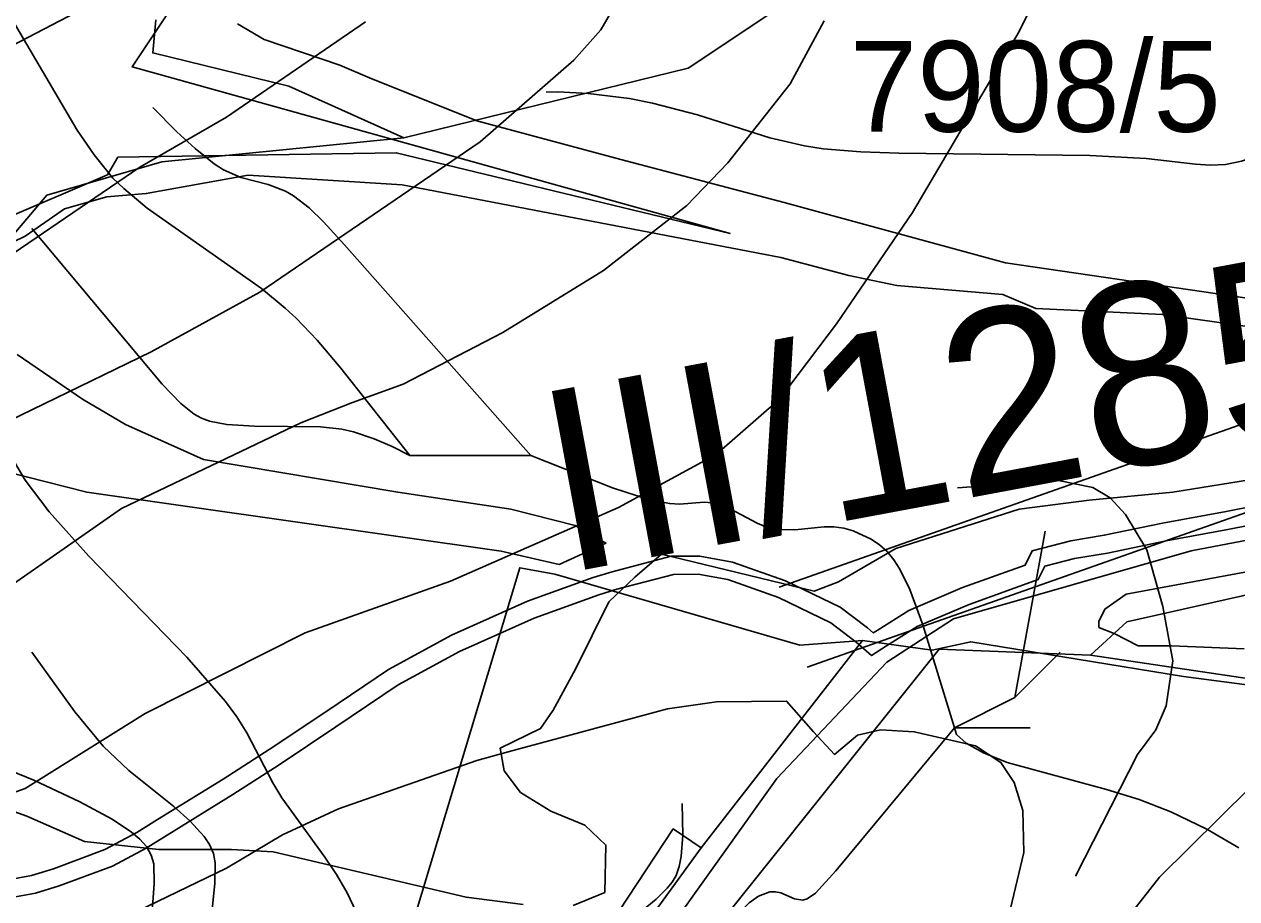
# Model space of a CAD drawing. Extents: x -709584 to -702006, y -1161789 to -1157496.
# Drawn here: x -707390.7 to -707190.3, y -1160790.3 to -1160645.8 of the extents above; entities that cross this region are included whole.
import ezdxf

# ---------------------------------------------------------------- set-up
doc = ezdxf.new("R2010")
doc.units = 0
for name, color, linetype in [('102_obvod PÚ', 7, 'Continuous'), ('110_silnice II. třídy a III. třídy', 7, 'Continuous'), ('111_silnice II. třídy a III. třídy_popis', 7, 'Continuous'), ('120_vrstevnice hlavní', 7, 'Continuous'), ('122_vrstevnice základní', 7, 'Continuous'), ('124_vrstevnice doplňková', 7, 'Continuous'), ('408_BPEJ_linie', 7, 'Continuous'), ('411_akumulovaný odtok', 7, 'Continuous'), ('419_LPIS PB', 7, 'Continuous'), ('419_LPIS PB_kod', 7, 'Continuous'), ('735_OP sítí TI', 7, 'Continuous')]:
    doc.layers.add(name, color=color, linetype=linetype)

msp = doc.modelspace()

# ---------------------------------------------------------------- linework, layer by layer
at = {"layer": '102_obvod PÚ'}
for points in [[(-707349.5, -1160617.62), (-707372.91, -1160652.8), (-707274.07, -1160680.35), (-707329.26, -1160667), (-707375.28, -1160667.72), (-707377, -1160670.64), (-707395.05, -1160678.35), (-707401.69, -1160688.27), (-707438.79, -1160679.42), (-707456.7, -1160668.22), (-707470.9, -1160666.86), (-707502.87, -1160658.01), (-707536.77, -1160666.22), (-707547.69, -1160659.65), (-707564.85, -1160657.55), (-707591.47, -1160647.06), (-707596.43, -1160625.87)], [(-707596.43, -1160625.87), (-707591.47, -1160647.06), (-707564.85, -1160657.55), (-707547.69, -1160659.65), (-707536.77, -1160666.22), (-707502.87, -1160658.01), (-707470.9, -1160666.86), (-707456.7, -1160668.22), (-707438.79, -1160679.42), (-707401.69, -1160688.27), (-707395.05, -1160678.35), (-707377, -1160670.64), (-707375.28, -1160667.72), (-707329.26, -1160667), (-707274.07, -1160680.35), (-707372.91, -1160652.8), (-707349.5, -1160617.62)], [(-706967.13, -1160843.73), (-707054.56, -1160846.24), (-707070.52, -1160774.23), (-707110.93, -1160765.08), (-707199.13, -1160753.56), (-707234.31, -1160747.78), (-707240.69, -1160749.2), (-707252.18, -1160747.56), (-707262.52, -1160748.35), (-707303.06, -1160736.64), (-707308.84, -1160735.57), (-707327.8, -1160798.49), (-707303.36, -1160804.27), (-707293.87, -1160794.5), (-707283.47, -1160778.71), (-707278.83, -1160781.85), (-707299.31, -1160809.97), (-707301.02, -1160813.75), (-707341.56, -1160837.15), (-707370.67, -1160817.96), (-707379.03, -1160849.56), (-707386.91, -1160884.92), (-707401.78, -1160912.97)], [(-707327.8, -1160798.49), (-707308.84, -1160735.57), (-707303.06, -1160736.64), (-707262.52, -1160748.35), (-707252.18, -1160747.56), (-707278.83, -1160781.85), (-707283.47, -1160778.71), (-707293.87, -1160794.5), (-707303.36, -1160804.27), (-707327.8, -1160798.49)]]:
    msp.add_lwpolyline(points, dxfattribs=at)
at = {"layer": '110_silnice II. třídy a III. třídy'}
msp.add_lwpolyline([(-707043.95, -1160605.36), (-707014.87, -1160672.98), (-707028.32, -1160686.05), (-707048.83, -1160698.73), (-707085.42, -1160709.51), (-707112.28, -1160716.49), (-707197.84, -1160732.78), (-707237.17, -1160743.98), (-707248.17, -1160751.17), (-707266.36, -1160770.4), (-707295.62, -1160811.38), (-707336.44, -1160906.07)], dxfattribs=at)
at = {"layer": '120_vrstevnice hlavní'}
for points in [[(-707221.78, -1160637.68), (-707226.27, -1160646.94), (-707243.92, -1160676.88), (-707256.5, -1160695.25), (-707265.9, -1160707.69), (-707276.32, -1160716.8), (-707292.52, -1160725.63), (-707320.29, -1160737.78), (-707344.3, -1160746.31), (-707370.77, -1160759.62), (-707390.58, -1160772.06), (-707399.55, -1160775.24)], [(-707168.27, -1160752.24), (-707203.12, -1160786.67), (-707210.07, -1160795.63), (-707216, -1160804.89), (-707222.07, -1160818.78), (-707227.71, -1160837.29), (-707235.38, -1160869.69), (-707238.13, -1160878.95), (-707245.07, -1160897.46), (-707252.16, -1160911.35), (-707255.05, -1160915.98), (-707277.76, -1160943.75)]]:
    msp.add_lwpolyline(points, dxfattribs=at)
at = {"layer": '122_vrstevnice základní'}
for points in [[(-707288.03, -1160633.92), (-707295.41, -1160646.65), (-707299.89, -1160651.71), (-707315.37, -1160665.16), (-707351.82, -1160690.04), (-707369.76, -1160699.88), (-707405.19, -1160717.09)], [(-707469.56, -1160688.02), (-707444.68, -1160676.3), (-707375.54, -1160640.29)], [(-707665.7, -1160771.19), (-707661.07, -1160766.71), (-707646.75, -1160757.01), (-707628.09, -1160748.33), (-707598.44, -1160737.49), (-707563.29, -1160727.94), (-707551.72, -1160725.34), (-707540.15, -1160723.75), (-707499.65, -1160721.72), (-707473.61, -1160719.41), (-707456.25, -1160716.37), (-707441.79, -1160711.88), (-707425.59, -1160705.38), (-707411.7, -1160697.42), (-707395.07, -1160685.27), (-707371.64, -1160669.36), (-707357.32, -1160661.11), (-707334.32, -1160645.35)], [(-707460.59, -1160761.21), (-707452.78, -1160761.64), (-707441.5, -1160760.92), (-707427.04, -1160757.3), (-707413.15, -1160751.52), (-707403.31, -1160745.73), (-707374.67, -1160725.77), (-707345.02, -1160711.59), (-707336.49, -1160708.27), (-707328.1, -1160705.23), (-707311.61, -1160696.7), (-707294.97, -1160686.43), (-707281.23, -1160675.72), (-707274.44, -1160668.64), (-707264.17, -1160655.62), (-707258.52, -1160645.2)], [(-707227.71, -1160791.87), (-707225.55, -1160782.62), (-707225.69, -1160775.67), (-707227.14, -1160771.04), (-707229.31, -1160767.72), (-707233.5, -1160764.97), (-707243.63, -1160762.66), (-707249.19, -1160762.37), (-707253.03, -1160763.23), (-707256.79, -1160766.42), (-707260.26, -1160762.66), (-707264.74, -1160757.59), (-707276.32, -1160757.74), (-707284.42, -1160758.89), (-707310.74, -1160765.98), (-707315.95, -1160767.43), (-707338.8, -1160775.38), (-707348.06, -1160779.72), (-707357.32, -1160785.22), (-707373.52, -1160793.03)]]:
    msp.add_lwpolyline(points, dxfattribs=at)
at = {"layer": '124_vrstevnice doplňková'}
msp.add_lwpolyline([(-707236.46, -1160722.37), (-707219.82, -1160721.15), (-707214.12, -1160722.3), (-707211.27, -1160724.03), (-707208.71, -1160726.75), (-707205.18, -1160732.62), (-707202.54, -1160741.96), (-707200.9, -1160750.97), (-707201.99, -1160758.4), (-707203.7, -1160762.37), (-707206.74, -1160766.42), (-707217.01, -1160786.52)], dxfattribs=at)
at = {"layer": '408_BPEJ_linie'}
for points in [[(-707328, -1160664.5), (-707281, -1160653), (-707252.5, -1160634), (-707240.5, -1160618), (-707238, -1160612), (-707219, -1160568), (-707209, -1160529.5), (-707209, -1160498), (-707215, -1160475.5), (-707230, -1160444), (-707244, -1160423), (-707249.11, -1160419.38)], [(-707328, -1160664.5), (-707368, -1160668.5), (-707387, -1160674), (-707394.21, -1160682.52), (-707400.4, -1160685.5), (-707402.9, -1160686.04), (-707441.5, -1160678.5), (-707451.5, -1160669), (-707499, -1160651.5), (-707500, -1160651.79), (-707520, -1160657.5), (-707533.5, -1160664), (-707559.5, -1160660.5), (-707563.96, -1160662.5), (-707571.4, -1160663.2), (-707583.6, -1160664.1), (-707588, -1160663.6), (-707592.53, -1160660.2), (-707595.2, -1160658.71), (-707604.5, -1160645.5)], [(-707369, -1160645), (-707369.5, -1160650.5), (-707347, -1160656), (-707328, -1160664.5)], [(-707012, -1160679.5), (-707022, -1160687), (-707073, -1160709), (-707108.5, -1160722), (-707208.5, -1160744.5), (-707214.5, -1160750)], [(-707392.5, -1160896), (-707384, -1160873.5), (-707367, -1160816), (-707343.5, -1160833.5), (-707331.5, -1160830.5), (-707287.5, -1160809), (-707239.5, -1160749), (-707214.5, -1160750)], [(-707214.5, -1160750), (-707147.5, -1160760), (-707104, -1160765), (-707059, -1160775), (-707042, -1160848)]]:
    msp.add_lwpolyline(points, dxfattribs=at)
at = {"layer": '411_akumulovaný odtok'}
for p, q in [((-707326.99, -1160717), (-707306.99, -1160717)), ((-707221.99, -1160729.5), (-707226.99, -1160757)), ((-707219.49, -1160749.5), (-707226.99, -1160757)), ((-707226.99, -1160757), (-707236.99, -1160762)), ((-707224.49, -1160762), (-707236.99, -1160762))]:
    msp.add_line(p, q, dxfattribs=at)
for points in [[(-707414.49, -1160619.5), (-707403.78, -1160630.3), (-707399.5, -1160635.1), (-707397.67, -1160637.38), (-707393.44, -1160643.74), (-707381.97, -1160663.24), (-707379.19, -1160667.35), (-707376.08, -1160671.16), (-707374.3, -1160672.92), (-707370.43, -1160676.16), (-707351.55, -1160689.43), (-707347.59, -1160692.65), (-707345.81, -1160694.31), (-707342.35, -1160697.95), (-707338.4, -1160702.59), (-707326.99, -1160717)], [(-707304.49, -1160657), (-707302.53, -1160656.94), (-707297.52, -1160657.21), (-707290.7, -1160658.05), (-707286.91, -1160658.79), (-707279.45, -1160660.72), (-707267.48, -1160664.5), (-707261.75, -1160665.87), (-707258.68, -1160666.33), (-707252.46, -1160666.85), (-707246.17, -1160667.07), (-707214.59, -1160667.44), (-707205.32, -1160667.95), (-707197.16, -1160668.86), (-707194.66, -1160669.02), (-707192.2, -1160668.91), (-707189.56, -1160668.39), (-707186.97, -1160667.5), (-707184.41, -1160666.33), (-707181.85, -1160664.94), (-707178.99, -1160663.15), (-707172.56, -1160658.69), (-707156.99, -1160647)], [(-707369.49, -1160659.5), (-707365.49, -1160663.55), (-707362.5, -1160666.31), (-707359.33, -1160668.84), (-707357.8, -1160669.83), (-707354.92, -1160671.07), (-707350.43, -1160672.25), (-707347.57, -1160673.31), (-707346.21, -1160674.1), (-707343.66, -1160676.1), (-707341.27, -1160678.43), (-707337.79, -1160682.18), (-707306.99, -1160717)], [(-707389.49, -1160679.5), (-707367.96, -1160705.22), (-707364.88, -1160708.41), (-707362.66, -1160710.17), (-707361.45, -1160710.85), (-707360.12, -1160711.35), (-707357.26, -1160711.91), (-707352.7, -1160712.19), (-707341.77, -1160712.26), (-707338.27, -1160712.67), (-707336.32, -1160713.11), (-707332.9, -1160714.24), (-707329.9, -1160715.52), (-707326.99, -1160717)], [(-707398.42, -1160707.87), (-707390.56, -1160721.1), (-707386.64, -1160726.3), (-707380.04, -1160733.67), (-707363.88, -1160750.33), (-707357.49, -1160757.67), (-707355.61, -1160760.22), (-707353.92, -1160762.85), (-707349.67, -1160771.09), (-707348.16, -1160773.6), (-707341.05, -1160783.37), (-707339.14, -1160786.25), (-707337.36, -1160789.3), (-707335.85, -1160792.44), (-707334.74, -1160795.54), (-707332.98, -1160803.91), (-707332.23, -1160806.58), (-707331.99, -1160807)], [(-707306.99, -1160717), (-707293.49, -1160722.38), (-707287.38, -1160724.35), (-707284.04, -1160724.96), (-707282.44, -1160725.04), (-707278.34, -1160724.74), (-707277.04, -1160724.82), (-707275.55, -1160725.21), (-707274.08, -1160725.84), (-707269.6, -1160728.19), (-707268.05, -1160728.83), (-707266.45, -1160729.24), (-707263.35, -1160729.28), (-707258.52, -1160728.78), (-707256.9, -1160728.79), (-707255.29, -1160729.03), (-707253.72, -1160729.46), (-707250.73, -1160730.85), (-707249.36, -1160731.78), (-707248.13, -1160732.88), (-707247, -1160734.25), (-707246.02, -1160735.78), (-707244.37, -1160739.18), (-707242.24, -1160745), (-707236.99, -1160762)], [(-707389.49, -1160749.5), (-707382.35, -1160759.38), (-707377.69, -1160765.07), (-707373.44, -1160769.06), (-707366.02, -1160775.02), (-707363.29, -1160777.43), (-707360.98, -1160779.97), (-707360.1, -1160781.32), (-707359.47, -1160782.76), (-707359.16, -1160784.34), (-707359.22, -1160787.73), (-707359.81, -1160793.06)], [(-707236.99, -1160762), (-707256.57, -1160785.67), (-707259.97, -1160789.33), (-707261.35, -1160790.28), (-707262.05, -1160790.49), (-707263.43, -1160790.27), (-707265.68, -1160789.3), (-707266.59, -1160789.12), (-707267.53, -1160789.14), (-707269.39, -1160789.84), (-707270.94, -1160790.94), (-707271.99, -1160792)], [(-707189.98, -1160781.85), (-707195.3, -1160778.76), (-707201.21, -1160775.89), (-707206.48, -1160773.88), (-707211.85, -1160772.19), (-707228.25, -1160767.73), (-707232.17, -1160766.17), (-707235.03, -1160764.55), (-707236.67, -1160763.09), (-707236.99, -1160762)], [(-707393.05, -1160769.06), (-707389.17, -1160770.65), (-707381.57, -1160774.23), (-707376.19, -1160777.13), (-707373.02, -1160779.25), (-707371.66, -1160780.4), (-707370.55, -1160781.65), (-707369.74, -1160783.04), (-707369.34, -1160784.5), (-707369.24, -1160787.74), (-707369.77, -1160794.78), (-707369.66, -1160796.55), (-707368.78, -1160800.07), (-707367.33, -1160803.55), (-707364, -1160810.51), (-707363.29, -1160812.3), (-707361.42, -1160818.19), (-707359.45, -1160822.66), (-707356.75, -1160826.78), (-707354.06, -1160829.97), (-707351.99, -1160832)], [(-707281.99, -1160774.5), (-707281.88, -1160779.76), (-707282.16, -1160783.26), (-707282.49, -1160784.92), (-707282.99, -1160786.39), (-707283.66, -1160787.54), (-707284.46, -1160788.51), (-707286.31, -1160790.32), (-707289.4, -1160792.88), (-707326.99, -1160822)]]:
    msp.add_lwpolyline(points, dxfattribs=at)
at = {"layer": '419_LPIS PB'}
for points in [[(-707132.37, -1160626.23), (-707136.63, -1160647.53), (-707153.67, -1160691.2), (-707157.22, -1160694.04), (-707167.87, -1160694.04), (-707228.58, -1160685.16), (-707265.15, -1160675.23), (-707292.13, -1160668.12), (-707315.91, -1160661.73), (-707333.67, -1160654.63), (-707338.6, -1160652.5), (-707351.1, -1160648.3), (-707355.5, -1160645.7)], [(-707400.4, -1160685.5), (-707390.58, -1160680.77), (-707384.07, -1160676.25), (-707377.06, -1160674.25), (-707370.56, -1160673.74), (-707353.7, -1160670.7), (-707328.3, -1160672.3), (-707265.7, -1160684.3), (-707254.44, -1160687.27), (-707246.5, -1160688.9), (-707229, -1160690.4), (-707223.52, -1160692.71), (-707202.61, -1160693.71), (-707160.06, -1160699.73)], [(-707400.4, -1160718), (-707380.4, -1160723.1), (-707311.9, -1160732.8), (-707302.3, -1160735), (-707294.6, -1160731.5), (-707299.7, -1160728.6), (-707310.3, -1160725.9), (-707329, -1160723.1), (-707361.1, -1160717.7), (-707374, -1160711.9), (-707381.1, -1160707.7), (-707391.9, -1160700.3)], [(-707181.7, -1160720), (-707200.9, -1160723.1), (-707214.7, -1160724.4), (-707226.3, -1160725.9), (-707246.7, -1160732.4), (-707256.16, -1160737.9), (-707260.17, -1160739.41), (-707285.4, -1160733.3), (-707289.8, -1160737.1), (-707294.1, -1160741.2), (-707299.6, -1160752.3), (-707303.3, -1160759.1), (-707305.4, -1160762.1), (-707312.1, -1160765.4), (-707311.4, -1160769.1), (-707308.7, -1160772.7), (-707303.7, -1160775.8), (-707298.1, -1160778.1), (-707294.6, -1160781.4), (-707294.8, -1160789.2), (-707300, -1160791.4)], [(-707189.09, -1160748.95), (-707201.1, -1160748.44), (-707206.61, -1160748.44), (-707210.61, -1160746.43), (-707213.11, -1160745.43), (-707213.11, -1160744.43), (-707212.11, -1160742.42), (-707208.61, -1160739.91), (-707162.56, -1160731.37)], [(-707308.3, -1160791.2), (-707317.7, -1160790), (-707349.6, -1160782.5), (-707356.5, -1160782.1), (-707368.5, -1160782.1), (-707380.8, -1160780.8), (-707390.3, -1160776.6), (-707397.4, -1160774.1)]]:
    msp.add_lwpolyline(points, dxfattribs=at)
at = {"layer": '735_OP sítí TI'}
for points in [[(-707053.04, -1160690.55), (-707045.67, -1160687.8), (-707054.56, -1160662.82), (-707134.42, -1160692.46), (-707265.97, -1160738.79)], [(-707062.36, -1160682.66), (-707063, -1160680.88), (-707129.66, -1160705.62), (-707261.31, -1160751.99)], [(-707182.63, -1160724.4), (-707192.1, -1160726.26), (-707202.6, -1160728.17), (-707212.23, -1160730.2), (-707217.77, -1160731.11), (-707224.13, -1160732.76), (-707225.29, -1160735.11), (-707235.64, -1160738.85), (-707244.54, -1160742.63), (-707249.78, -1160745.93), (-707250.42, -1160746.32), (-707251.37, -1160745.51), (-707255.86, -1160742.1), (-707264.93, -1160737.71), (-707273.65, -1160734.62), (-707279.09, -1160733.63), (-707283.81, -1160733.67), (-707293.59, -1160736.24), (-707296.71, -1160737.16), (-707307.55, -1160741.09), (-707320.12, -1160746.7), (-707330.51, -1160752.37), (-707340.89, -1160759.36), (-707350.27, -1160765.62), (-707357.88, -1160770.51), (-707368.7, -1160777.18), (-707372.11, -1160779.3), (-707377.4, -1160782.12), (-707385.9, -1160785.31), (-707389.56, -1160786.44), (-707393.13, -1160787.08)], [(-707182.01, -1160727.34), (-707191.54, -1160729.2), (-707202.02, -1160731.11), (-707211.67, -1160733.14), (-707217.15, -1160734.05), (-707222.05, -1160735.32), (-707223.13, -1160737.51), (-707234.54, -1160741.65), (-707243.14, -1160745.29), (-707248.2, -1160748.47), (-707250.72, -1160750.04), (-707253.25, -1160747.85), (-707257.44, -1160744.68), (-707266.09, -1160740.49), (-707274.43, -1160737.52), (-707279.35, -1160736.63), (-707283.41, -1160736.67), (-707292.79, -1160739.12), (-707295.77, -1160740.02), (-707306.43, -1160743.87), (-707318.78, -1160749.4), (-707328.95, -1160754.93), (-707339.21, -1160761.86), (-707348.63, -1160768.14), (-707356.28, -1160773.05), (-707367.12, -1160779.74), (-707370.61, -1160781.9), (-707376.16, -1160784.86), (-707384.94, -1160788.15), (-707388.86, -1160789.36), (-707392.77, -1160790.06)]]:
    msp.add_lwpolyline(points, dxfattribs=at)

# ---------------------------------------------------------------- texts
at = {"layer": '111_silnice II. třídy a III. třídy_popis'}
msp.add_text('III/12855', height=30, rotation=10.5715, dxfattribs=at).set_placement((-707301.65, -1160736.55))
at = {"layer": '419_LPIS PB_kod'}
msp.add_text('7908/5', height=15, dxfattribs=at).set_placement((-707254.31, -1160663.51))

doc.saveas('drawing.dxf')
